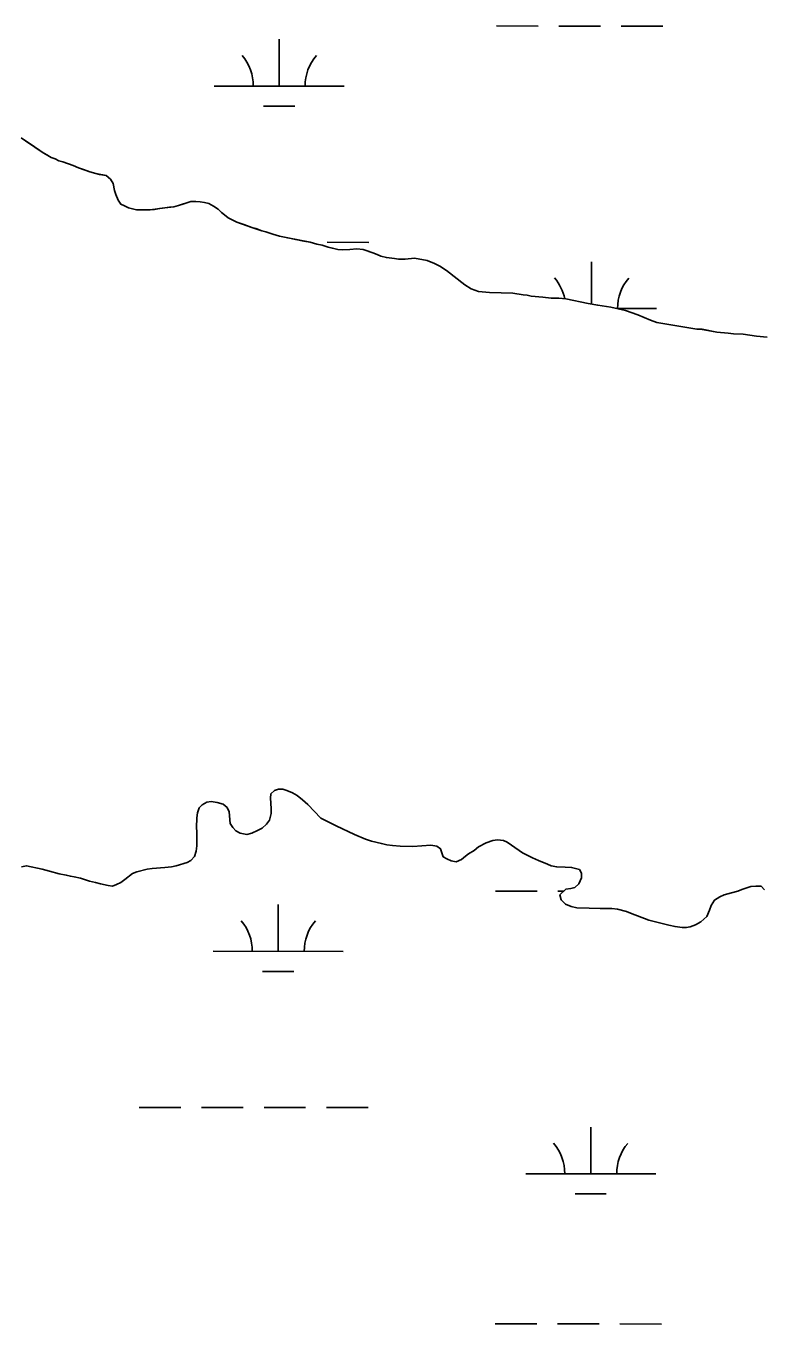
# Model space of a CAD drawing. Extents: x 3148686 to 3186545, y 916144 to 941516.
# Drawn here: x 3163193 to 3163759, y 925625 to 926623 of the extents above; entities that cross this region are included whole.
import ezdxf

# ---------------------------------------------------------------- set-up
doc = ezdxf.new("R2010")
doc.units = 0
for name, color, linetype in [('V-SITE-VEGE', 7, 'Continuous'), ('V-TOPO-SHOR', 7, 'Continuous'), ('V-WETL-SWMP', 7, 'Continuous')]:
    doc.layers.add(name, color=color, linetype=linetype)

msp = doc.modelspace()

# ---------------------------------------------------------------- linework, layer by layer
at = {"layer": 'V-SITE-VEGE'}
for points in [[(3163677.79, 926395.42), (3163673.11, 926397.11), (3163663.36, 926401.32), (3163653.81, 926404.71), (3163642.4, 926407.31), (3163632.41, 926408.66), (3163625.08, 926409.98), (3163607.76, 926413.47), (3163602.46, 926414.15), (3163596.54, 926414.23), (3163590.22, 926414.92), (3163581.24, 926415.65), (3163578.19, 926416.3), (3163575.12, 926416.54), (3163567.18, 926417.87), (3163549.21, 926418.51), (3163540.64, 926419.23), (3163535.15, 926421.35), (3163530.09, 926424.48), (3163516.13, 926435.28), (3163510.87, 926438.61), (3163506.81, 926440.7), (3163501.12, 926443.03), (3163491.54, 926444.78), (3163484.18, 926444.06), (3163479.28, 926444.12), (3163476.22, 926444.57), (3163469.9, 926445.26), (3163465.63, 926446.34), (3163462.9, 926447.69), (3163459.33, 926448.86), (3163451.98, 926451.59), (3163447.02, 926451.95), (3163441.87, 926451.53), (3163436.12, 926451.3), (3163432.56, 926451.48), (3163425.21, 926453.22), (3163420.45, 926454.77), (3163416.28, 926455.74), (3163411.12, 926457.1), (3163394.05, 926460.37), (3163387.7, 926461.72), (3163382.54, 926463.28), (3163377.18, 926465.23), (3163374, 926466), (3163366.26, 926468.54), (3163354.74, 926472.63), (3163348.18, 926475.96), (3163343, 926480.09), (3163340.41, 926482.46), (3163336.83, 926484.81), (3163333.25, 926486.77), (3163330.08, 926487.55), (3163326.71, 926488.12), (3163323.33, 926488.5), (3163319.57, 926488.48), (3163309.87, 926485.25), (3163306.31, 926484.44), (3163299.58, 926483.61), (3163288.29, 926481.95), (3163280.96, 926481.91), (3163277.78, 926482.09), (3163274.61, 926482.67), (3163271.43, 926483.64), (3163268.45, 926485.01), (3163265.67, 926486.38), (3163263.67, 926489.54), (3163261.66, 926493.69), (3163260.65, 926496.86), (3163259.63, 926502.2), (3163257.63, 926505.56), (3163254.24, 926508.31), (3163246.31, 926509.86), (3163241.74, 926511.22), (3163233, 926514.34), (3163229.03, 926516.1), (3163220.88, 926519.02), (3163217.91, 926519.8), (3163215.13, 926521.17), (3163212.15, 926522.34), (3163205.18, 926526.46), (3163188.87, 926537.27)], [(3163762.78, 926384.07), (3163754.62, 926384.79), (3163744.19, 926386.53), (3163736.91, 926386.63), (3163732.83, 926387.29), (3163724.06, 926388.02), (3163712.65, 926390.13), (3163708.7, 926390.39), (3163700.95, 926391.44), (3163677.79, 926395.42)], [(3163289.6, 925975.67), (3163299.35, 925976.35), (3163304.63, 925976.89), (3163308.09, 925977.66), (3163316.65, 925980.19), (3163319.51, 925981.57), (3163322.39, 925984.78), (3163323.66, 925988.83), (3163324.12, 925992.88), (3163323.96, 925996.53), (3163324.05, 926003.64), (3163323.89, 926007.09), (3163323.99, 926014.59), (3163324.64, 926018.24), (3163325.91, 926022.08), (3163328.17, 926024.48), (3163331.65, 926026.67), (3163335.11, 926027.03), (3163339.77, 926026.36), (3163344.21, 926025.09), (3163347.42, 926022.41), (3163349.01, 926019.14), (3163349.7, 926010.21), (3163351.69, 926007.14), (3163354.1, 926004.46), (3163357.52, 926002.6), (3163362.58, 926001.72), (3163366.45, 926002.68), (3163370.74, 926004.66), (3163374.42, 926006.64), (3163377.7, 926009.64), (3163379.97, 926012.66), (3163381.26, 926017.72), (3163381.3, 926021.57), (3163380.8, 926029.7), (3163381.04, 926032.94), (3163383.92, 926035.54), (3163386.77, 926036.52), (3163390.22, 926036.47), (3163393.25, 926035.62), (3163397.69, 926033.74), (3163401.12, 926031.67), (3163405.34, 926028.36), (3163409.35, 926024.66), (3163419.57, 926014.18), (3163431.26, 926008.35), (3163445.38, 926001.67), (3163453.86, 925998.12), (3163458.51, 925996.63), (3163465.99, 925994.71), (3163470.24, 925993.84), (3163474.49, 925993.18), (3163480.37, 925992.7), (3163490.11, 925992.58), (3163504.13, 925993.41), (3163508.58, 925992.74), (3163511.39, 925990.68), (3163513.55, 925984.56), (3163516.37, 925982.9), (3163519.6, 925981.44), (3163523.65, 925980.78), (3163527.52, 925982.35), (3163530.6, 925984.95), (3163533.06, 925986.75), (3163537.35, 925989.33), (3163540.64, 925992.13), (3163546.56, 925995.3), (3163551.66, 925997.06), (3163555.32, 925997.62), (3163559.98, 925997.16), (3163562.8, 925995.9), (3163572.05, 925989.29), (3163574.67, 925987.63), (3163582.33, 925983.68), (3163586.77, 925981.59), (3163593.84, 925978.86), (3163596.66, 925977.61), (3163600.91, 925976.74), (3163607.41, 925976.66), (3163612.27, 925976.4), (3163618.34, 925974.9), (3163619.93, 925971.83), (3163619.88, 925968.38), (3163617.99, 925963.74), (3163614.91, 925960.94), (3163611.66, 925960.17), (3163607.8, 925959.61), (3163603.28, 925955.2), (3163604.24, 925951.34), (3163607.65, 925948.04), (3163611.89, 925946.37), (3163616.34, 925945.3), (3163625.87, 925945.17), (3163634.19, 925944.66), (3163643.32, 925944.75), (3163647.58, 925944.29), (3163654.66, 925942.57), (3163657.68, 925941.11), (3163671.82, 925935.86), (3163686.99, 925932.01), (3163691.85, 925930.93)], [(3163189.16, 925976.75), (3163193.03, 925977.72), (3163205.17, 925975.12), (3163210.63, 925973.43), (3163218.11, 925971.51), (3163223.58, 925970.42), (3163226.81, 925969.57), (3163229.85, 925969.13), (3163234.51, 925968.05), (3163241.58, 925965.93), (3163246.24, 925964.86), (3163249.87, 925963.8), (3163255.95, 925962.5), (3163259.19, 925962.05), (3163262.25, 925963.23), (3163265.72, 925964.81), (3163268.79, 925967), (3163274.53, 925971.6), (3163278, 925972.97), (3163285.94, 925975.1), (3163289.6, 925975.67)], [(3163691.85, 925930.93), (3163697.32, 925930.26), (3163700.57, 925930.21), (3163703.61, 925930.78), (3163707.49, 925932.15), (3163711.78, 925934.53), (3163716.3, 925938.74), (3163718.39, 925943.38), (3163719.65, 925947.01), (3163722.34, 925951.24), (3163726.23, 925953.83), (3163729.7, 925955.41), (3163735.4, 925956.76), (3163740.09, 925958.12), (3163743.35, 925959.49), (3163746.21, 925960.47), (3163750.28, 925961.64), (3163754.14, 925962), (3163758.2, 925961.94), (3163760.8, 925959.07)]]:
    msp.add_lwpolyline(points, dxfattribs=at)
at = {"layer": 'V-TOPO-SHOR'}
for points in [[(3163462.9, 926447.69), (3163459.33, 926448.86), (3163454.96, 926450.42), (3163451.98, 926451.59), (3163447.02, 926451.95), (3163441.87, 926451.53), (3163436.12, 926451.3), (3163432.56, 926451.48), (3163428.39, 926452.44), (3163425.21, 926453.22), (3163420.45, 926454.77), (3163416.28, 926455.74), (3163411.12, 926457.1), (3163406.36, 926458.06), (3163400.2, 926459.21), (3163394.05, 926460.37), (3163387.7, 926461.72), (3163382.54, 926463.28), (3163377.18, 926465.23), (3163374, 926466), (3163369.43, 926467.56), (3163366.26, 926468.53), (3163360.3, 926470.68), (3163354.74, 926472.63), (3163351.16, 926474.39), (3163348.18, 926475.96), (3163345.39, 926478.12), (3163343, 926480.09), (3163340.41, 926482.46), (3163336.83, 926484.81), (3163333.25, 926486.77), (3163330.08, 926487.55), (3163326.71, 926488.12), (3163323.33, 926488.5), (3163319.57, 926488.48), (3163316.4, 926487.47), (3163313.43, 926486.46), (3163309.87, 926485.25), (3163306.31, 926484.44), (3163303.14, 926484.02), (3163299.58, 926483.61), (3163295.42, 926482.99), (3163291.46, 926482.37), (3163288.29, 926481.95), (3163284.52, 926481.93), (3163280.96, 926481.91), (3163277.78, 926482.09), (3163274.61, 926482.67), (3163271.43, 926483.64), (3163268.45, 926485.01), (3163265.67, 926486.38), (3163263.67, 926489.54), (3163261.66, 926493.69), (3163260.65, 926496.86), (3163259.63, 926502.2), (3163257.63, 926505.56), (3163254.24, 926508.32), (3163249.28, 926509.28), (3163246.31, 926509.86), (3163241.74, 926511.22), (3163236.78, 926512.97), (3163233, 926514.34), (3163229.03, 926516.1), (3163224.66, 926517.66), (3163220.88, 926519.02), (3163217.91, 926519.8), (3163215.13, 926521.17), (3163212.15, 926522.34), (3163208.76, 926524.3), (3163205.18, 926526.46), (3163202.2, 926528.43), (3163199.22, 926530.39), (3163196.63, 926532.16), (3163192.45, 926534.91)], [(3163462.9, 926447.69), (3163465.63, 926446.34), (3163469.9, 926445.26), (3163476.22, 926444.57), (3163479.28, 926444.12), (3163484.18, 926444.06), (3163491.54, 926444.78), (3163501.12, 926443.03), (3163506.81, 926440.7), (3163510.87, 926438.61), (3163516.13, 926435.28), (3163530.09, 926424.48), (3163535.15, 926421.35), (3163540.64, 926419.23), (3163549.21, 926418.51), (3163567.18, 926417.87), (3163575.12, 926416.54), (3163578.19, 926416.3), (3163581.24, 926415.65), (3163590.22, 926414.92), (3163596.54, 926414.23), (3163602.46, 926414.15), (3163607.76, 926413.47), (3163625.08, 926409.98), (3163632.41, 926408.66), (3163642.4, 926407.31), (3163653.81, 926404.71), (3163663.36, 926401.32), (3163673.11, 926397.11), (3163677.79, 926395.42), (3163700.95, 926391.44), (3163708.7, 926390.39), (3163712.65, 926390.14), (3163724.06, 926388.02), (3163732.83, 926387.29), (3163736.91, 926386.63), (3163744.19, 926386.53), (3163754.62, 926384.79), (3163762.78, 926384.07)], [(3163289.6, 925975.67), (3163299.35, 925976.35), (3163304.63, 925976.89), (3163308.09, 925977.66), (3163316.65, 925980.19), (3163319.51, 925981.57), (3163322.39, 925984.78), (3163323.66, 925988.83), (3163324.12, 925992.88), (3163323.96, 925996.53), (3163324.05, 926003.64), (3163323.89, 926007.09), (3163323.99, 926014.59), (3163324.64, 926018.24), (3163325.91, 926022.08), (3163328.17, 926024.48), (3163331.65, 926026.67), (3163335.11, 926027.03), (3163339.77, 926026.36), (3163344.21, 926025.09), (3163347.42, 926022.41), (3163349.01, 926019.14), (3163349.7, 926010.21), (3163351.69, 926007.14), (3163354.1, 926004.47), (3163357.52, 926002.6), (3163362.58, 926001.72), (3163366.45, 926002.68), (3163370.74, 926004.66), (3163374.42, 926006.64), (3163377.7, 926009.64), (3163379.97, 926012.66), (3163381.26, 926017.72), (3163381.3, 926021.57), (3163380.8, 926029.69), (3163381.04, 926032.94), (3163383.92, 926035.54), (3163386.77, 926036.52), (3163390.22, 926036.47), (3163393.25, 926035.62), (3163397.69, 926033.74), (3163401.12, 926031.67), (3163405.34, 926028.36), (3163409.35, 926024.66), (3163419.57, 926014.18), (3163431.26, 926008.35), (3163445.38, 926001.67), (3163453.86, 925998.11), (3163458.51, 925996.63), (3163465.99, 925994.71), (3163470.24, 925993.84), (3163474.49, 925993.18), (3163480.37, 925992.7), (3163490.11, 925992.58), (3163504.13, 925993.41), (3163508.58, 925992.74), (3163511.39, 925990.68), (3163513.55, 925984.56), (3163516.37, 925982.9), (3163519.6, 925981.44), (3163523.65, 925980.78), (3163527.52, 925982.35), (3163530.6, 925984.95), (3163533.06, 925986.75), (3163537.35, 925989.33), (3163540.64, 925992.13), (3163546.56, 925995.3), (3163551.66, 925997.06), (3163555.32, 925997.62), (3163559.98, 925997.16), (3163562.8, 925995.9), (3163572.05, 925989.29), (3163574.67, 925987.63), (3163582.33, 925983.68), (3163586.77, 925981.59), (3163593.84, 925978.86), (3163596.66, 925977.61), (3163600.91, 925976.74), (3163607.41, 925976.66), (3163612.27, 925976.4), (3163618.34, 925974.9), (3163619.93, 925971.83), (3163619.88, 925968.38), (3163617.99, 925963.74), (3163614.91, 925960.94), (3163611.66, 925960.17), (3163607.8, 925959.61), (3163603.28, 925955.2), (3163604.24, 925951.34), (3163607.65, 925948.05), (3163611.89, 925946.37), (3163616.34, 925945.3), (3163625.87, 925945.17), (3163634.19, 925944.66), (3163643.32, 925944.75), (3163647.58, 925944.29), (3163654.66, 925942.57), (3163657.68, 925941.11), (3163671.82, 925935.86), (3163686.99, 925932.01), (3163691.85, 925930.93)], [(3163189.16, 925976.75), (3163193.03, 925977.72), (3163205.17, 925975.12), (3163210.63, 925973.43), (3163218.11, 925971.51), (3163223.58, 925970.42), (3163226.81, 925969.57), (3163229.85, 925969.13), (3163234.51, 925968.05), (3163241.58, 925965.93), (3163246.24, 925964.86), (3163249.87, 925963.8), (3163255.95, 925962.5), (3163259.19, 925962.05), (3163262.25, 925963.23), (3163265.72, 925964.81), (3163268.79, 925967), (3163274.53, 925971.6), (3163278, 925972.97), (3163285.94, 925975.1), (3163289.6, 925975.67)], [(3163691.85, 925930.93), (3163697.32, 925930.26), (3163700.57, 925930.21), (3163703.61, 925930.78), (3163707.49, 925932.15), (3163711.78, 925934.53), (3163716.3, 925938.74), (3163718.39, 925943.38), (3163719.65, 925947.01), (3163722.34, 925951.24), (3163726.23, 925953.83), (3163729.7, 925955.41), (3163735.4, 925956.76), (3163740.09, 925958.12), (3163743.35, 925959.49), (3163746.21, 925960.47), (3163750.28, 925961.64), (3163754.14, 925962), (3163758.2, 925961.94), (3163760.8, 925959.07)]]:
    msp.add_lwpolyline(points, dxfattribs=at)
at = {"layer": 'V-WETL-SWMP'}
for p, q in [((3163554.53, 926623.42), (3163586.53, 926623.38)), ((3163602.53, 926623.37), (3163634.53, 926623.33)), ((3163650.53, 926623.31), (3163682.53, 926623.28)), ((3163387.41, 926577.16), (3163387.45, 926613.16)), ((3163337.41, 926577.21), (3163437.41, 926577.11)), ((3163375.4, 926561.74), (3163399.4, 926561.72)), ((3163424.44, 926457.05), (3163456.44, 926457.02)), ((3163627.71, 926409.51), (3163627.74, 926442.1)), ((3163647.82, 926406.07), (3163677.71, 926406.04)), ((3163553.83, 925958.07), (3163585.83, 925958.03)), ((3163601.83, 925958.02), (3163606.15, 925958.01)), ((3163386.71, 925911.81), (3163386.75, 925947.81)), ((3163336.71, 925911.87), (3163436.71, 925911.76)), ((3163374.7, 925896.39), (3163398.7, 925896.37)), ((3163279.74, 925791.85), (3163311.74, 925791.82)), ((3163327.74, 925791.8), (3163359.74, 925791.77)), ((3163375.74, 925791.75), (3163407.74, 925791.72)), ((3163423.74, 925791.7), (3163455.74, 925791.67)), ((3163627.01, 925740.75), (3163627.04, 925776.75)), ((3163577.01, 925740.8), (3163677.01, 925740.69)), ((3163614.99, 925725.33), (3163638.99, 925725.3)), ((3163553.48, 925625.39), (3163585.48, 925625.36)), ((3163601.48, 925625.34), (3163633.48, 925625.31)), ((3163649.48, 925625.29), (3163681.48, 925625.26))]:
    msp.add_line(p, q, dxfattribs=at)
for points in [[(3163188.87, 926537.27), (3163196.63, 926532.16), (3163199.22, 926530.39), (3163205.18, 926526.46), (3163208.76, 926524.3), (3163212.15, 926522.34), (3163215.13, 926521.17), (3163217.91, 926519.8), (3163220.89, 926519.02), (3163224.66, 926517.66), (3163229.03, 926516.1), (3163233, 926514.34), (3163236.78, 926512.97), (3163241.74, 926511.22), (3163246.31, 926509.86), (3163254.24, 926508.32), (3163257.63, 926505.56), (3163259.63, 926502.2), (3163260.65, 926496.86), (3163261.66, 926493.69), (3163263.67, 926489.54), (3163265.67, 926486.38), (3163268.45, 926485.01), (3163271.43, 926483.64), (3163274.61, 926482.67), (3163277.78, 926482.09), (3163280.96, 926481.91), (3163288.29, 926481.95), (3163291.46, 926482.37), (3163295.42, 926482.99), (3163299.58, 926483.61), (3163303.14, 926484.02), (3163306.31, 926484.44), (3163309.87, 926485.25), (3163316.4, 926487.47), (3163319.57, 926488.48), (3163323.33, 926488.5), (3163326.7, 926488.12), (3163330.08, 926487.55), (3163333.25, 926486.77)], [(3163333.25, 926486.77), (3163336.83, 926484.81), (3163340.41, 926482.45), (3163343, 926480.09), (3163345.39, 926478.12), (3163348.18, 926475.96), (3163351.16, 926474.39), (3163354.74, 926472.63), (3163360.3, 926470.68), (3163366.26, 926468.53), (3163369.44, 926467.56), (3163374, 926466), (3163377.18, 926465.23), (3163382.54, 926463.28), (3163387.7, 926461.72), (3163394.05, 926460.37), (3163406.36, 926458.06), (3163411.12, 926457.1), (3163416.28, 926455.74), (3163420.45, 926454.77), (3163425.21, 926453.22), (3163428.39, 926452.44), (3163432.56, 926451.47), (3163436.12, 926451.3), (3163441.87, 926451.53), (3163447.02, 926451.96), (3163451.98, 926451.59), (3163454.96, 926450.42), (3163459.33, 926448.86), (3163462.9, 926447.69), (3163465.62, 926446.34), (3163469.9, 926445.26), (3163476.22, 926444.57), (3163479.28, 926444.12), (3163484.18, 926444.06), (3163491.54, 926444.78), (3163501.12, 926443.03), (3163506.81, 926440.71), (3163510.87, 926438.61), (3163516.13, 926435.28), (3163530.09, 926424.48), (3163535.15, 926421.35), (3163540.64, 926419.23), (3163549.21, 926418.51), (3163567.18, 926417.87), (3163575.12, 926416.55), (3163578.18, 926416.3), (3163581.24, 926415.65), (3163590.22, 926414.92), (3163596.54, 926414.23), (3163602.46, 926414.15), (3163607.76, 926413.47), (3163625.08, 926409.98), (3163632.41, 926408.66), (3163642.4, 926407.31), (3163653.81, 926404.71), (3163663.36, 926401.32), (3163673.11, 926397.11), (3163677.79, 926395.42), (3163700.95, 926391.44), (3163708.7, 926390.39), (3163712.65, 926390.14), (3163724.06, 926388.02), (3163732.83, 926387.29), (3163736.91, 926386.63), (3163744.19, 926386.53), (3163754.62, 926384.79), (3163762.78, 926384.07)], [(3163419.56, 926014.18), (3163409.35, 926024.66), (3163405.34, 926028.36), (3163401.12, 926031.67), (3163397.7, 926033.74), (3163393.26, 926035.62), (3163390.22, 926036.47), (3163386.77, 926036.52), (3163383.92, 926035.54), (3163381.04, 926032.94), (3163380.8, 926029.69), (3163381.3, 926021.57), (3163381.26, 926017.71), (3163379.97, 926012.66), (3163377.7, 926009.64), (3163374.42, 926006.64), (3163370.74, 926004.66), (3163366.45, 926002.68), (3163362.58, 926001.72), (3163357.52, 926002.6), (3163354.1, 926004.47), (3163351.69, 926007.14), (3163349.7, 926010.21), (3163349.01, 926019.14), (3163347.43, 926022.41), (3163344.21, 926025.09), (3163339.77, 926026.36), (3163335.11, 926027.03), (3163331.65, 926026.67), (3163328.17, 926024.48), (3163325.91, 926022.08), (3163324.64, 926018.24), (3163323.99, 926014.59), (3163323.89, 926007.09), (3163324.05, 926003.63), (3163323.96, 925996.53), (3163324.12, 925992.88), (3163323.66, 925988.83), (3163322.39, 925984.78), (3163319.51, 925981.57), (3163316.65, 925980.19), (3163308.09, 925977.66), (3163304.63, 925976.89), (3163299.35, 925976.35), (3163289.6, 925975.67), (3163285.94, 925975.1), (3163278, 925972.97), (3163274.53, 925971.6), (3163268.79, 925967), (3163265.72, 925964.81), (3163262.25, 925963.23), (3163259.19, 925962.05), (3163255.95, 925962.5), (3163249.87, 925963.8), (3163246.24, 925964.86), (3163241.58, 925965.93), (3163234.51, 925968.05), (3163229.85, 925969.13), (3163226.81, 925969.57), (3163223.58, 925970.43), (3163218.11, 925971.51), (3163210.63, 925973.43), (3163205.17, 925975.13), (3163193.03, 925977.72), (3163189.16, 925976.75)], [(3163760.8, 925959.07), (3163758.2, 925961.94), (3163754.14, 925961.99), (3163750.28, 925961.64), (3163746.21, 925960.47), (3163743.35, 925959.5), (3163740.09, 925958.12), (3163735.4, 925956.76), (3163729.7, 925955.41), (3163726.23, 925953.83), (3163722.34, 925951.24), (3163719.65, 925947.01), (3163718.39, 925943.38), (3163716.3, 925938.74), (3163711.78, 925934.53), (3163707.49, 925932.15), (3163703.62, 925930.78), (3163700.56, 925930.21), (3163697.32, 925930.25), (3163691.85, 925930.93), (3163686.99, 925932.01), (3163671.82, 925935.86), (3163657.68, 925941.11), (3163654.66, 925942.57), (3163647.58, 925944.29), (3163643.32, 925944.75), (3163634.19, 925944.66), (3163625.87, 925945.17), (3163616.34, 925945.3), (3163611.89, 925946.37), (3163607.65, 925948.05), (3163604.24, 925951.34), (3163603.27, 925955.2), (3163607.8, 925959.61), (3163611.66, 925960.17), (3163614.91, 925960.94), (3163617.99, 925963.74), (3163619.88, 925968.38), (3163619.93, 925971.83), (3163618.34, 925974.9), (3163612.27, 925976.4), (3163607.41, 925976.66), (3163600.91, 925976.75), (3163596.66, 925977.61), (3163593.84, 925978.87), (3163586.77, 925981.59), (3163582.33, 925983.68), (3163574.67, 925987.63), (3163572.05, 925989.29), (3163562.8, 925995.9), (3163559.98, 925997.16), (3163555.32, 925997.62), (3163551.66, 925997.06), (3163546.56, 925995.3), (3163540.64, 925992.13), (3163537.35, 925989.33), (3163533.06, 925986.75), (3163530.6, 925984.95), (3163527.52, 925982.35), (3163523.65, 925980.78), (3163519.6, 925981.44), (3163516.37, 925982.9), (3163513.55, 925984.56), (3163511.39, 925990.68), (3163508.58, 925992.74), (3163504.12, 925993.41), (3163490.11, 925992.58), (3163480.37, 925992.7), (3163474.49, 925993.18), (3163470.24, 925993.84), (3163465.99, 925994.71), (3163458.51, 925996.63), (3163453.86, 925998.11), (3163445.38, 926001.67), (3163431.26, 926008.35), (3163419.56, 926014.18)]]:
    msp.add_lwpolyline(points, dxfattribs=at)
for centre, start, end in [((3163332.17, 926577.69), 359.16781, 40.71147), ((3163442.66, 926577.58), 139.1678, 180.71146), ((3163572.46, 926406.63), 11.35181, 40.71147), ((3163682.95, 926406.51), 139.1678, 180.66926), ((3163331.47, 925912.35), 359.16781, 40.71147), ((3163441.96, 925912.23), 139.1678, 180.71146), ((3163571.76, 925741.28), 359.16781, 40.71147), ((3163682.25, 925741.16), 139.1678, 180.71146)]:
    msp.add_arc(centre, 35.25, start, end, dxfattribs=at)

doc.saveas('drawing.dxf')
